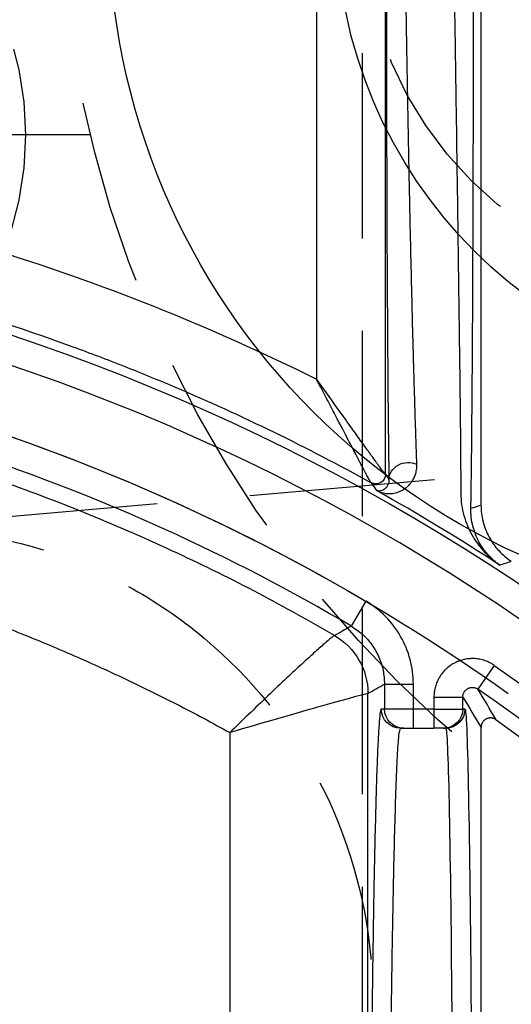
# Model space of a CAD drawing. Extents: x 2651 to 7771, y -1163 to 1075.
# Tile 303 of 490: x 5157 to 5164, y 73 to 86. Entities that reach past the tile are written whole.
import ezdxf

# ---------------------------------------------------------------- set-up
doc = ezdxf.new("R2010")
doc.units = 0
doc.header["$LTSCALE"] = 10
doc.linetypes.add('CENTER', pattern=[2, 1.25, -0.25, 0.25, -0.25])
doc.linetypes.add('HIDDEN', pattern=[0.375, 0.25, -0.125])
doc.layers.get('0').update_dxf_attribs({"linetype": 'CONTINUOUS'})
doc.layers.get('Defpoints').update_dxf_attribs({"linetype": 'CONTINUOUS'})
for name, color, linetype in [('1', 7, 'CONTINUOUS'), ('15', 7, 'CONTINUOUS'), ('97', 7, 'CONTINUOUS'), ('CEN', 1, 'CENTER'), ('COOL', 150, 'HIDDEN'), ('DIM', 3, 'CONTINUOUS'), ('HIDDEN', 6, 'HIDDEN'), ('LAYER_094', 7, 'CONTINUOUS'), ('PART', 7, 'CONTINUOUS')]:
    doc.layers.add(name, color=color, linetype=linetype)
doc.styles.get("Standard").update_dxf_attribs({"font": 'romans.shx'})
doc.dimstyles.new('MM& INCH5', dxfattribs={"dimtxt": 5, "dimasz": 2.5, "dimexe": 1, "dimexo": 0.5, "dimtad": 0, "dimrnd": 1.38778e-17, "dimzin": 9, "dimdsep": 46, "dimtxsty": 'Standard', "dimblk": 'CLOSED', "dimcen": 0, "dimclrd": 3, "dimclre": 3, "dimclrt": 3, "dimazin": 2, "dimtfac": 0.75, "dimtofl": 0, "dimtmove": 0, "dimatfit": 3, "dimfxl": 0, "dimtolj": 1, "dimarcsym": 0})

# ---------------------------------------------------------------- blocks, each defined once
blk = doc.blocks.new('DFSF')
at = {"layer": '1', "color": 252, "linetype": 'Continuous'}
for p, q in [((1248.7, 573.847), (1248.7, 529.453)), ((1250.561, 529.98), (1250.561, 573.333)), ((1247.811, 529.662), (1247.811, 529.921)), ((1248.088, 529.921), (1248.088, 529.662)), ((1247.393, 529.662), (1247.422, 529.662)), ((1247.422, 529.662), (1247.422, 529.5)), ((1247.811, 529.662), (1247.422, 529.662)), ((1247.811, 529.662), (1248.088, 529.662)), ((1247.811, 529.5), (1247.811, 529.662)), ((1248.088, 529.662), (1248.088, 529.325)), ((1248.088, 529.662), (1248.477, 529.662)), ((1248.477, 529.325), (1248.477, 529.662)), ((1248.477, 529.662), (1248.52, 529.662)), ((1247.811, 529.5), (1247.422, 529.5)), ((1246.998, 529.074), (1247.219, 529.393)), ((1248.477, 529.325), (1248.088, 529.325)), ((1248.923, 528.544), (1248.726, 528.209)), ((1248.464, 526.496), (1248.464, 511.492)), ((1249.394, 512.778), (1249.394, 525.21))]:
    blk.add_line(p, q, dxfattribs=at)
at = {"layer": '1', "color": 7, "linetype": 'Continuous'}
for p, q in [((1247.177, 529.912), (1247.177, 573.144)), ((1247.681, 529.921), (1247.652, 529.921)), ((1247.681, 529.921), (1247.811, 529.921)), ((1248.088, 529.921), (1247.811, 529.921)), ((1248.218, 529.921), (1248.088, 529.921)), ((1248.261, 529.921), (1248.218, 529.921)), ((1247.177, 511.076), (1247.177, 526.911))]:
    blk.add_line(p, q, dxfattribs=at)
at = {"layer": '1', "color": 7, "linetype": 'Continuous', "extrusion": (0, 0, -1)}
blk.add_arc((-1262.44, 551.472), 26.62, 305.5251, 346.6816, dxfattribs=at)
at = {"layer": '1', "color": 252, "linetype": 'Continuous', "extrusion": (0, 0, -1)}
for radius, start, end in [(27.205, 304.5825, 346.2604), (28.303, 286.7831, 338.1536), (27.004, 276.1879, 300.5206)]:
    blk.add_arc((-1262.44, 551.472), radius, start, end, dxfattribs=at)
at = {"layer": '1', "color": 252, "linetype": 'Continuous'}
for radius, start, end in [(26.817, 193.7396, 235.4175), (27.914, 201.8464, 253.2169), (26.615, 239.4794, 263.8121), (28.371, 236.8489, 240.7711)]:
    blk.add_arc((1262.44, 551.472), radius, start, end, dxfattribs=at)
at = {"layer": '1', "color": 110, "linetype": 'Continuous', "extrusion": (0, 0, -1)}
blk.add_arc((-1262.44, 551.472), 27.004, 276.1879, 305.3704, dxfattribs=at)
at = {"layer": '1', "color": 252, "linetype": 'Continuous', "extrusion": (0, 0, -1)}
for centre, major_axis, ratio, start_param, end_param in [((1247.393, 542.875), (0, 13.213), 0.008727, 3.141593, 4.712389), ((1348.8, 551.472), (107.789, 0), 0.600007, 2.794964, 2.801727), ((1247.652, 529.662), (0, 0.259), 0.999962, 4.712389, 6.283185), ((1247.681, 529.662), (0, 0.259), 0.999962, 4.712389, 6.283185), ((1248.218, 529.662), (0, 0.259), 0.999914, 0, 1.570796), ((1248.261, 529.662), (0, 0.259), 0.999914, 0, 1.570796), ((1249.607, 529.453), (0.452, -0.786), 0.999886, 1.049295, 2.092298), ((1249.607, 529.453), (0, 0.907), 0.99966, 3.669428, 4.712389), ((1226.737, 551.487), (45.764, -0.01), 0.600117, 1.104326, 1.107656), ((1248.158, 526.565), (0.259, 0.004), 0.884561, 0.01871, 2.055694), ((1348.82, 551.09), (108.524, -0.556), 0.603313, 2.748044, 2.749179), ((1248.593, 526.496), (-0.107, -0.073), 0.99988, 0.597706, 2.674603), ((1248.594, 526.495), (-0.076, -0.105), 0.998393, 0.942086, 3.018091), ((1262.458, 551.472), (29.332, 0), 1, 1.869288, 2.032389)]:
    blk.add_ellipse(centre, major_axis=major_axis, ratio=ratio, start_param=start_param, end_param=end_param, dxfattribs=at)
at = {"layer": '1', "color": 7, "linetype": 'Continuous', "extrusion": (0, 0, -1)}
blk.add_ellipse((1247.652, 542.875), major_axis=(0, 12.954), ratio=0.008901, start_param=3.141593, end_param=4.712389, dxfattribs=at)
at = {"layer": '1', "color": 252, "linetype": 'Continuous'}
for points, knots in [([(1248.434, 542.875), (1248.434, 542.603), (1248.434, 542.057), (1248.433, 541.238), (1248.431, 540.421), (1248.429, 539.608), (1248.425, 538.802), (1248.422, 538.009), (1248.417, 537.231), (1248.412, 536.472), (1248.406, 535.736), (1248.399, 535.028), (1248.392, 534.35), (1248.384, 533.701), (1248.374, 533.065), (1248.364, 532.431), (1248.351, 531.806), (1248.337, 531.216), (1248.32, 530.692), (1248.302, 530.273), (1248.283, 529.979), (1248.269, 529.941), (1248.261, 529.921)], [0, 0, 0, 0, 0.040106, 0.080497, 0.121172, 0.162132, 0.203376, 0.244905, 0.286718, 0.328816, 0.371198, 0.413866, 0.456817, 0.500054, 0.544668, 0.594393, 0.649226, 0.709168, 0.774218, 0.844374, 0.919635, 1, 1, 1, 1]), ([(1248.7, 529.453), (1248.714, 529.453), (1248.96, 529.52), (1249.668, 529.72), (1250.117, 529.85), (1250.561, 529.98)], [0, 0, 0, 0, 0.5, 0.5, 1, 1, 1, 1]), ([(1249.15, 528.67), (1249.155, 528.672), (1249.165, 528.676), (1249.209, 528.712), (1249.284, 528.778), (1249.408, 528.887), (1249.584, 529.048), (1249.801, 529.249), (1250.042, 529.477), (1250.302, 529.729), (1250.476, 529.898), (1250.561, 529.98)], [0, 0, 0, 0, 0.084628, 0.168288, 0.249942, 0.371137, 0.500047, 0.615625, 0.750152, 0.878509, 1, 1, 1, 1]), ([(1246.998, 529.074), (1247.018, 529.06), (1247.058, 529.036), (1247.101, 529.018), (1247.134, 529.006), (1247.146, 529.003), (1247.169, 528.997), (1247.18, 528.994), (1247.215, 528.987), (1247.238, 528.984), (1247.273, 528.982), (1247.29, 528.982), (1247.308, 528.982), (1247.32, 528.983), (1247.326, 528.983), (1247.355, 528.985), (1247.402, 528.992), (1247.446, 529.005), (1247.474, 529.015), (1247.48, 529.017), (1247.491, 529.021), (1247.496, 529.024), (1247.512, 529.031), (1247.523, 529.036), (1247.554, 529.052), (1247.574, 529.064), (1247.602, 529.085), (1247.616, 529.095), (1247.63, 529.107), (1247.639, 529.115), (1247.643, 529.119), (1247.665, 529.139), (1247.696, 529.173), (1247.723, 529.212), (1247.739, 529.237), (1247.742, 529.242), (1247.747, 529.252), (1247.75, 529.257), (1247.758, 529.273), (1247.763, 529.284), (1247.777, 529.316), (1247.785, 529.338), (1247.795, 529.372), (1247.799, 529.389), (1247.802, 529.406), (1247.804, 529.418), (1247.805, 529.424), (1247.809, 529.453), (1247.811, 529.476), (1247.811, 529.5)], [0, 0, 0, 0, 0.0625, 0.125, 0.125, 0.15625, 0.15625, 0.1875, 0.1875, 0.25, 0.25, 0.28125, 0.296875, 0.296875, 0.3125, 0.3125, 0.375, 0.4375, 0.4375, 0.453125, 0.453125, 0.46875, 0.46875, 0.5, 0.5, 0.5625, 0.5625, 0.59375, 0.609375, 0.609375, 0.625, 0.625, 0.6875, 0.75, 0.75, 0.765625, 0.765625, 0.78125, 0.78125, 0.8125, 0.8125, 0.875, 0.875, 0.90625, 0.921875, 0.921875, 0.9375, 0.9375, 1, 1, 1, 1]), ([(1248.088, 529.325), (1248.088, 529.212), (1248.103, 529.101), (1248.16, 528.885), (1248.204, 528.779), (1248.315, 528.586), (1248.384, 528.494), (1248.541, 528.336), (1248.628, 528.267), (1248.726, 528.209)], [0, 0, 0, 0, 0.25, 0.25, 0.5, 0.5, 0.75, 0.75, 1, 1, 1, 1]), ([(1248.923, 528.544), (1248.872, 528.578), (1248.768, 528.648), (1248.643, 528.792), (1248.548, 528.958), (1248.488, 529.139), (1248.481, 529.264), (1248.477, 529.325)], [0, 0, 0, 0, 0.195655, 0.397799, 0.602202, 0.804345, 1, 1, 1, 1]), ([(1248.923, 528.544), (1248.93, 528.548), (1248.936, 528.551), (1248.974, 528.572), (1249.007, 528.59), (1249.076, 528.629), (1249.113, 528.649), (1249.15, 528.67)], [0, 0, 0, 0, 0.083973, 0.083973, 0.509964, 0.509964, 1, 1, 1, 1]), ([(1249.15, 528.67), (1249.488, 528.478), (1250.182, 528.085), (1251.284, 527.542), (1252.466, 527.024), (1253.731, 526.543), (1255.08, 526.11), (1256.512, 525.738), (1258.023, 525.429), (1259.064, 525.297), (1259.595, 525.23)], [0, 0, 0, 0, 0.105146, 0.215965, 0.332456, 0.454619, 0.582455, 0.715964, 0.855145, 1, 1, 1, 1]), ([(1247.313, 526.952), (1247.312, 526.912), (1247.311, 526.849), (1247.31, 526.783), (1247.309, 526.738), (1247.309, 526.715), (1247.307, 526.598), (1247.306, 526.499), (1247.304, 526.291), (1247.302, 526.182), (1247.3, 525.953), (1247.298, 525.715), (1247.296, 525.457), (1247.295, 525.29), (1247.294, 525.24), (1247.294, 525.189), (1247.294, 525.154), (1247.293, 525.137), (1247.293, 525.051), (1247.292, 524.981), (1247.291, 524.769), (1247.29, 524.625), (1247.288, 524.331), (1247.287, 524.032), (1247.285, 523.565), (1247.283, 523.243), (1247.283, 522.998), (1247.282, 522.894), (1247.282, 522.79), (1247.282, 522.748), (1247.282, 522.727), (1247.282, 522.664), (1247.281, 522.454), (1247.28, 522.074), (1247.279, 521.56), (1247.278, 521.041), (1247.278, 520.517), (1247.278, 520.163), (1247.278, 519.986)], [0, 0, 0, 0, 0.03125, 0.046875, 0.046875, 0.0625, 0.0625, 0.125, 0.125, 0.1875, 0.1875, 0.25, 0.3125, 0.3125, 0.328125, 0.335937, 0.335937, 0.34375, 0.34375, 0.375, 0.375, 0.4375, 0.4375, 0.5, 0.5625, 0.625, 0.625, 0.65625, 0.664062, 0.664062, 0.671875, 0.671875, 0.6875, 0.75, 0.8125, 0.875, 0.9375, 1, 1, 1, 1]), ([(1248.452, 519.684), (1248.452, 519.858), (1248.452, 520.033), (1248.451, 520.294), (1248.451, 520.403), (1248.451, 520.511), (1248.451, 520.555), (1248.451, 520.576), (1248.451, 520.641), (1248.451, 520.858), (1248.45, 521.243), (1248.449, 521.749), (1248.448, 522.245), (1248.447, 522.57), (1248.446, 522.812), (1248.446, 522.932), (1248.445, 523.052), (1248.445, 523.111), (1248.445, 523.131), (1248.445, 523.17), (1248.444, 523.348), (1248.443, 523.675), (1248.44, 524.119), (1248.438, 524.402), (1248.437, 524.679), (1248.436, 524.815), (1248.434, 524.979), (1248.434, 525.012), (1248.434, 525.077), (1248.433, 525.11), (1248.433, 525.206), (1248.432, 525.268), (1248.431, 525.453), (1248.428, 525.689), (1248.426, 525.906), (1248.424, 526.112), (1248.422, 526.21), (1248.42, 526.396), (1248.418, 526.483), (1248.417, 526.565)], [0, 0, 0, 0, 0.0625, 0.0625, 0.09375, 0.101562, 0.101562, 0.109375, 0.109375, 0.125, 0.1875, 0.25, 0.3125, 0.375, 0.375, 0.40625, 0.421875, 0.421875, 0.429688, 0.429688, 0.4375, 0.5, 0.5625, 0.625, 0.625, 0.6875, 0.6875, 0.703125, 0.703125, 0.71875, 0.71875, 0.75, 0.75, 0.8125, 0.875, 0.875, 0.9375, 0.9375, 1, 1, 1, 1])]:
    blk.add_open_spline(points, degree=3, knots=knots, dxfattribs=at)
for points, weights in [([(1248.52, 529.662), (1248.622, 529.662), (1248.693, 535.135), (1248.693, 542.875)], [1, 0.804737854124, 0.804737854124, 1]), ([(1259.838, 527.033), (1256.569, 527.388), (1253.435, 528.384), (1250.561, 529.98)], [1, 0.986804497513, 0.986804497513, 1])]:
    blk.add_rational_spline(points, weights, degree=3, dxfattribs=at)
at = {"layer": '1', "color": 7, "linetype": 'Continuous'}
for points, knots in [([(1246.972, 529.807), (1246.977, 529.803), (1246.987, 529.797), (1246.997, 529.792), (1247.005, 529.789), (1247.009, 529.788), (1247.014, 529.787), (1247.023, 529.784), (1247.032, 529.783), (1247.04, 529.783), (1247.044, 529.782), (1247.049, 529.782), (1247.054, 529.783), (1247.061, 529.783), (1247.073, 529.785), (1247.084, 529.788), (1247.092, 529.79), (1247.096, 529.792), (1247.101, 529.794), (1247.109, 529.798), (1247.117, 529.803), (1247.123, 529.807), (1247.127, 529.81), (1247.131, 529.813), (1247.134, 529.816), (1247.14, 529.821), (1247.148, 529.83), (1247.154, 529.839), (1247.159, 529.846), (1247.161, 529.85), (1247.163, 529.855), (1247.167, 529.863), (1247.17, 529.871), (1247.172, 529.879), (1247.173, 529.883), (1247.174, 529.888), (1247.175, 529.893), (1247.176, 529.9), (1247.177, 529.906), (1247.177, 529.912)], [0, 0, 0, 0, 0.0625, 0.125, 0.125, 0.15625, 0.15625, 0.1875, 0.25, 0.25, 0.28125, 0.28125, 0.3125, 0.3125, 0.375, 0.4375, 0.4375, 0.46875, 0.46875, 0.5, 0.5625, 0.5625, 0.59375, 0.59375, 0.625, 0.625, 0.6875, 0.75, 0.75, 0.78125, 0.78125, 0.8125, 0.875, 0.875, 0.90625, 0.90625, 0.9375, 0.9375, 1, 1, 1, 1]), ([(1247.422, 529.5), (1247.422, 529.494), (1247.422, 529.488), (1247.42, 529.48), (1247.42, 529.476), (1247.419, 529.471), (1247.417, 529.462), (1247.414, 529.454), (1247.411, 529.447), (1247.408, 529.443), (1247.406, 529.438), (1247.404, 529.434), (1247.4, 529.428), (1247.393, 529.418), (1247.385, 529.41), (1247.38, 529.404), (1247.376, 529.401), (1247.372, 529.398), (1247.365, 529.393), (1247.358, 529.388), (1247.351, 529.384), (1247.347, 529.382), (1247.342, 529.38), (1247.338, 529.379), (1247.331, 529.376), (1247.32, 529.373), (1247.308, 529.371), (1247.296, 529.37), (1247.29, 529.37), (1247.279, 529.371), (1247.273, 529.372), (1247.261, 529.374), (1247.256, 529.376), (1247.245, 529.38), (1247.234, 529.384), (1247.224, 529.39), (1247.219, 529.393)], [0, 0, 0, 0, 0.0625, 0.0625, 0.09375, 0.09375, 0.125, 0.1875, 0.1875, 0.21875, 0.21875, 0.25, 0.25, 0.3125, 0.375, 0.375, 0.40625, 0.40625, 0.4375, 0.5, 0.5, 0.53125, 0.53125, 0.5625, 0.5625, 0.625, 0.6875, 0.6875, 0.75, 0.75, 0.8125, 0.8125, 0.875, 0.875, 0.9375, 1, 1, 1, 1]), ([(1246.924, 527.72), (1246.927, 527.717), (1246.931, 527.714), (1246.935, 527.712), (1246.939, 527.709), (1246.95, 527.701), (1246.974, 527.683), (1246.994, 527.666), (1247.034, 527.631), (1247.059, 527.607), (1247.088, 527.574), (1247.094, 527.567), (1247.106, 527.554), (1247.122, 527.533), (1247.138, 527.512), (1247.169, 527.468), (1247.207, 527.406), (1247.238, 527.339), (1247.265, 527.269), (1247.277, 527.232), (1247.295, 527.157), (1247.303, 527.118), (1247.312, 527.037), (1247.314, 526.995), (1247.313, 526.952)], [0, 0, 0, 0, 0.007813, 0.007813, 0.015625, 0.03125, 0.0625, 0.125, 0.125, 0.25, 0.25, 0.28125, 0.28125, 0.3125, 0.375, 0.375, 0.5, 0.625, 0.625, 0.75, 0.75, 0.875, 0.875, 1, 1, 1, 1]), ([(1247.449, 526.749), (1247.449, 526.803), (1247.445, 526.855), (1247.43, 526.956), (1247.42, 527.005), (1247.394, 527.099), (1247.378, 527.145), (1247.341, 527.233), (1247.32, 527.276), (1247.274, 527.358), (1247.248, 527.397), (1247.207, 527.453), (1247.186, 527.48), (1247.163, 527.506), (1247.148, 527.524), (1247.14, 527.532), (1247.101, 527.574), (1247.068, 527.606), (1247.016, 527.651), (1246.99, 527.672), (1246.958, 527.696), (1246.941, 527.707), (1246.934, 527.713), (1246.925, 527.719)], [0, 0, 0, 0, 0.125, 0.125, 0.25, 0.25, 0.375, 0.375, 0.5, 0.5, 0.625, 0.625, 0.6875, 0.71875, 0.71875, 0.75, 0.75, 0.875, 0.875, 0.9375, 0.96875, 0.984375, 1, 1, 1, 1]), ([(1247.177, 526.911), (1247.177, 526.949), (1247.172, 527.024), (1247.158, 527.097), (1247.145, 527.151), (1247.139, 527.169), (1247.131, 527.196), (1247.128, 527.205), (1247.122, 527.222), (1247.105, 527.267), (1247.07, 527.343), (1247.031, 527.406), (1247.004, 527.444), (1246.998, 527.452), (1246.987, 527.466), (1246.981, 527.474), (1246.963, 527.496), (1246.951, 527.51), (1246.913, 527.551), (1246.86, 527.603), (1246.8, 527.648), (1246.768, 527.669)], [0, 0, 0, 0, 0.125, 0.25, 0.25, 0.3125, 0.3125, 0.34375, 0.34375, 0.375, 0.5, 0.625, 0.625, 0.65625, 0.65625, 0.6875, 0.6875, 0.75, 0.75, 0.875, 1, 1, 1, 1]), ([(1247.537, 519.986), (1247.534, 520.158), (1247.529, 520.5), (1247.521, 521.007), (1247.514, 521.51), (1247.506, 522.007), (1247.502, 522.335), (1247.499, 522.539), (1247.498, 522.579), (1247.497, 522.64), (1247.497, 522.661), (1247.496, 522.701), (1247.495, 522.802), (1247.494, 522.902), (1247.49, 523.14), (1247.486, 523.453), (1247.48, 523.905), (1247.476, 524.196), (1247.472, 524.482), (1247.47, 524.622), (1247.468, 524.827), (1247.467, 524.895), (1247.465, 524.996), (1247.465, 525.029), (1247.464, 525.095), (1247.462, 525.259), (1247.459, 525.542), (1247.456, 525.774), (1247.454, 525.997), (1247.453, 526.104), (1247.452, 526.307), (1247.451, 526.403), (1247.45, 526.517), (1247.45, 526.54), (1247.45, 526.584), (1247.449, 526.649), (1247.449, 526.71), (1247.449, 526.749)], [0, 0, 0, 0, 0.0625, 0.125, 0.1875, 0.25, 0.3125, 0.3125, 0.328125, 0.328125, 0.335937, 0.335937, 0.34375, 0.375, 0.375, 0.4375, 0.5, 0.5625, 0.5625, 0.625, 0.625, 0.65625, 0.65625, 0.671875, 0.671875, 0.6875, 0.75, 0.8125, 0.8125, 0.875, 0.875, 0.9375, 0.9375, 0.953125, 0.953125, 0.96875, 1, 1, 1, 1]), ([(1248.586, 526.713), (1248.565, 526.723), (1248.544, 526.732), (1248.525, 526.738), (1248.499, 526.745), (1248.486, 526.748), (1248.46, 526.752), (1248.446, 526.754), (1248.405, 526.756), (1248.378, 526.754), (1248.322, 526.744), (1248.294, 526.736), (1248.253, 526.718), (1248.226, 526.705), (1248.2, 526.687), (1248.174, 526.667), (1248.162, 526.656), (1248.138, 526.632), (1248.127, 526.619), (1248.11, 526.597), (1248.105, 526.589), (1248.095, 526.573), (1248.09, 526.565), (1248.076, 526.539), (1248.068, 526.521), (1248.054, 526.481), (1248.049, 526.459), (1248.043, 526.424), (1248.042, 526.412), (1248.04, 526.387), (1248.04, 526.374), (1248.041, 526.36)], [0, 0, 0, 0, 0.0625, 0.125, 0.125, 0.1875, 0.1875, 0.25, 0.25, 0.375, 0.375, 0.5, 0.5, 0.5625, 0.625, 0.625, 0.6875, 0.6875, 0.75, 0.75, 0.78125, 0.78125, 0.8125, 0.8125, 0.875, 0.875, 0.9375, 0.9375, 0.96875, 0.96875, 1, 1, 1, 1]), ([(1248.417, 526.565), (1248.417, 526.57), (1248.417, 526.58), (1248.418, 526.589), (1248.42, 526.602), (1248.421, 526.61), (1248.426, 526.625), (1248.428, 526.632), (1248.434, 526.645), (1248.437, 526.651), (1248.448, 526.667), (1248.455, 526.676), (1248.472, 526.692), (1248.48, 526.698), (1248.497, 526.708), (1248.506, 526.712), (1248.523, 526.718), (1248.531, 526.72), (1248.544, 526.721), (1248.548, 526.721), (1248.556, 526.72), (1248.56, 526.72), (1248.568, 526.719), (1248.572, 526.718), (1248.577, 526.716), (1248.581, 526.715), (1248.586, 526.713)], [0, 0, 0, 0, 0.03125, 0.0625, 0.0625, 0.125, 0.125, 0.1875, 0.1875, 0.25, 0.25, 0.375, 0.375, 0.5, 0.5, 0.625, 0.625, 0.75, 0.75, 0.8125, 0.8125, 0.875, 0.875, 0.9375, 0.9375, 1, 1, 1, 1]), ([(1254.075, 524.303), (1253.605, 524.448), (1253.139, 524.605), (1252.561, 524.816), (1252.446, 524.859), (1252.216, 524.947), (1251.872, 525.08), (1251.531, 525.22), (1250.853, 525.508), (1249.959, 525.916), (1249.088, 526.37), (1248.657, 526.609)], [0, 0, 0, 0, 0.25, 0.25, 0.3125, 0.3125, 0.375, 0.5, 0.5, 0.75, 1, 1, 1, 1]), ([(1248.657, 526.608), (1248.66, 526.605), (1248.663, 526.601), (1248.665, 526.597), (1248.67, 526.59), (1248.672, 526.586), (1248.675, 526.581), (1248.677, 526.577), (1248.683, 526.568), (1248.691, 526.552), (1248.706, 526.525), (1248.718, 526.504), (1248.725, 526.491), (1248.727, 526.487), (1248.73, 526.481), (1248.734, 526.473), (1248.745, 526.452), (1248.755, 526.433), (1248.776, 526.394), (1248.79, 526.367), (1248.813, 526.324), (1248.821, 526.309), (1248.832, 526.287), (1248.836, 526.279), (1248.844, 526.264), (1248.864, 526.226), (1248.885, 526.186), (1248.918, 526.122), (1248.935, 526.09), (1248.969, 526.024), (1248.987, 525.99), (1249.022, 525.922), (1249.04, 525.888), (1249.067, 525.835), (1249.077, 525.818), (1249.095, 525.783), (1249.122, 525.73), (1249.168, 525.641), (1249.224, 525.535), (1249.281, 525.427), (1249.318, 525.355), (1249.347, 525.3), (1249.356, 525.282), (1249.375, 525.246), (1249.385, 525.228), (1249.394, 525.21)], [0, 0, 0, 0, 0.03125, 0.0625, 0.0625, 0.078125, 0.078125, 0.09375, 0.09375, 0.125, 0.15625, 0.1875, 0.1875, 0.195313, 0.195313, 0.203125, 0.21875, 0.25, 0.25, 0.3125, 0.3125, 0.34375, 0.34375, 0.359375, 0.359375, 0.375, 0.4375, 0.4375, 0.5, 0.5, 0.5625, 0.5625, 0.625, 0.625, 0.65625, 0.65625, 0.6875, 0.75, 0.8125, 0.875, 0.9375, 0.9375, 0.96875, 0.96875, 1, 1, 1, 1]), ([(1248.465, 526.495), (1248.469, 526.492), (1248.472, 526.488), (1248.475, 526.485), (1248.48, 526.478), (1248.483, 526.475), (1248.486, 526.47), (1248.489, 526.466), (1248.496, 526.457), (1248.507, 526.443), (1248.526, 526.418), (1248.54, 526.399), (1248.549, 526.386), (1248.552, 526.383), (1248.555, 526.378), (1248.561, 526.37), (1248.575, 526.351), (1248.587, 526.334), (1248.613, 526.298), (1248.631, 526.273), (1248.66, 526.233), (1248.67, 526.219), (1248.684, 526.199), (1248.689, 526.192), (1248.699, 526.178), (1248.725, 526.143), (1248.751, 526.106), (1248.793, 526.048), (1248.814, 526.018), (1248.858, 525.957), (1248.88, 525.926), (1248.924, 525.864), (1248.947, 525.832), (1248.981, 525.784), (1248.993, 525.768), (1249.016, 525.735), (1249.051, 525.687), (1249.109, 525.606), (1249.18, 525.508), (1249.227, 525.442), (1249.275, 525.376), (1249.298, 525.343), (1249.346, 525.276), (1249.37, 525.243), (1249.394, 525.21)], [0, 0, 0, 0, 0.03125, 0.0625, 0.0625, 0.078125, 0.078125, 0.09375, 0.09375, 0.125, 0.15625, 0.1875, 0.1875, 0.195313, 0.195313, 0.203125, 0.21875, 0.25, 0.25, 0.3125, 0.3125, 0.34375, 0.34375, 0.359375, 0.359375, 0.375, 0.4375, 0.4375, 0.5, 0.5, 0.5625, 0.5625, 0.625, 0.625, 0.65625, 0.65625, 0.6875, 0.75, 0.8125, 0.875, 0.875, 0.9375, 0.9375, 1, 1, 1, 1]), ([(1248.041, 526.36), (1248.044, 526.28), (1248.047, 526.195), (1248.053, 526.014), (1248.056, 525.918), (1248.063, 525.717), (1248.069, 525.506), (1248.076, 525.276), (1248.081, 525.096), (1248.083, 525.035), (1248.085, 524.942), (1248.086, 524.91), (1248.088, 524.847), (1248.092, 524.688), (1248.097, 524.523), (1248.103, 524.255), (1248.11, 523.979), (1248.12, 523.549), (1248.127, 523.25), (1248.131, 523.078), (1248.131, 523.059), (1248.132, 523.021), (1248.132, 523.002), (1248.134, 522.944), (1248.136, 522.828), (1248.139, 522.712), (1248.143, 522.478), (1248.15, 522.163), (1248.159, 521.682), (1248.168, 521.193), (1248.174, 520.862), (1248.177, 520.653), (1248.178, 520.611), (1248.179, 520.548), (1248.179, 520.527), (1248.18, 520.485), (1248.182, 520.38), (1248.184, 520.232), (1248.186, 520.106), (1248.187, 520.021), (1248.188, 519.979), (1248.19, 519.853), (1248.191, 519.768), (1248.193, 519.684)], [0, 0, 0, 0, 0.0625, 0.0625, 0.125, 0.125, 0.1875, 0.25, 0.25, 0.28125, 0.28125, 0.296875, 0.296875, 0.3125, 0.375, 0.375, 0.4375, 0.5, 0.5625, 0.5625, 0.570312, 0.570312, 0.578125, 0.578125, 0.59375, 0.625, 0.625, 0.6875, 0.75, 0.8125, 0.875, 0.875, 0.890625, 0.890625, 0.898438, 0.898438, 0.90625, 0.9375, 0.953125, 0.953125, 0.96875, 0.96875, 1, 1, 1, 1])]:
    blk.add_open_spline(points, degree=3, knots=knots, dxfattribs=at)
at = {"layer": '1', "color": 252, "linetype": 'Continuous'}
for points in [[(1246.972, 529.807), (1247.054, 529.667), (1247.137, 529.53), (1247.219, 529.393)], [(1248.7, 529.453), (1248.626, 529.41), (1248.551, 529.368), (1248.477, 529.325)], [(1246.925, 527.719), (1246.873, 527.702), (1246.821, 527.685), (1246.768, 527.669)], [(1248.656, 526.609), (1248.633, 526.644), (1248.61, 526.678), (1248.586, 526.713)]]:
    blk.add_open_spline(points, degree=3, dxfattribs=at)
at = {"layer": '1', "color": 7, "linetype": 'Continuous'}
for points in [[(1248.7, 529.453), (1248.7, 529.453), (1248.7, 529.453), (1248.7, 529.453)], [(1249.15, 528.67), (1249.15, 528.67), (1249.15, 528.67), (1249.15, 528.67)], [(1248.657, 526.609), (1248.657, 526.609), (1248.656, 526.609), (1248.656, 526.609)], [(1248.464, 526.496), (1248.464, 526.496), (1248.464, 526.496), (1248.465, 526.495)]]:
    blk.add_open_spline(points, degree=3, dxfattribs=at)
blk = doc.blocks.new('DFS')
at = {"layer": 'CEN'}
for p, q in [((1206.289, 508.881), (1206.289, 498.405)), ((1201.051, 503.643), (1211.527, 503.643))]:
    blk.add_line(p, q, dxfattribs=at)
at = {"layer": 'HIDDEN'}
for radius in [4.365, 3.57]:
    blk.add_circle((1206.289, 503.643), radius, dxfattribs=at)
at = {"layer": 'PART', "color": 110}
blk.add_circle((1206.289, 503.643), 1.985, dxfattribs=at)
blk = doc.blocks.new('*D82')
at = {"layer": 'Defpoints', "color": 0}
for p in [(5205.684, 387.642), (5075.684, -70.038), (5075.684, -149.784)]:
    blk.add_point(p, dxfattribs=at)
at = {"layer": 'DIM', "color": 3, "lineweight": -2}
blk.add_line((5075.684, -70.538), (5075.684, -149.784), dxfattribs=at)
at = {"layer": 'DIM', "color": 3, "insert": (5075.684, -172.79), "char_height": 5, "attachment_point": 5, "rotation": 90}
blk.add_mtext('\\A1;130 [5.118]', dxfattribs=at)
blk = doc.blocks.new('_Closed')
at = {"color": 0, "linetype": 'ByBlock', "lineweight": -2}
for p, q in [((-1, 0.1667), (0, 0)), ((-1, 0.1667), (-1, -0.1667)), ((0, 0), (-1, -0.1667)), ((0, 0), (-1, 0))]:
    blk.add_line(p, q, dxfattribs=at)
blk = doc.blocks.new('*D83')
at = {"layer": 'Defpoints', "color": 0}
for p in [(5205.684, 387.642), (5008.684, -108.878), (5008.684, -149.784)]:
    blk.add_point(p, dxfattribs=at)
at = {"layer": 'DIM', "color": 3, "lineweight": -2}
blk.add_line((5008.684, -109.378), (5008.684, -149.784), dxfattribs=at)
at = {"layer": 'DIM', "color": 3, "insert": (5008.684, -172.79), "char_height": 5, "attachment_point": 5, "rotation": 90}
blk.add_mtext('\\A1;197 [7.756]', dxfattribs=at)
blk = doc.blocks.new('*D101')
at = {"layer": 'Defpoints', "color": 0}
for p in [(5205.684, 387.642), (4911.365, 55.642), (4930.684, 55.642)]:
    blk.add_point(p, dxfattribs=at)
at = {"layer": 'DIM', "color": 3, "lineweight": -2}
blk.add_line((4930.184, 55.642), (4911.365, 55.642), dxfattribs=at)
at = {"layer": 'DIM', "color": 3, "insert": (4885.621, 55.642), "char_height": 5, "attachment_point": 5}
blk.add_mtext('\\A1;332 [13.071]', dxfattribs=at)
blk = doc.blocks.new('*D102')
at = {"layer": 'Defpoints', "color": 0}
for p in [(5205.684, 387.642), (4911.365, 12.642), (4930.684, 12.642)]:
    blk.add_point(p, dxfattribs=at)
at = {"layer": 'DIM', "color": 3, "lineweight": -2}
blk.add_line((4930.184, 12.642), (4911.365, 12.642), dxfattribs=at)
at = {"layer": 'DIM', "color": 3, "insert": (4885.621, 12.642), "char_height": 5, "attachment_point": 5}
blk.add_mtext('\\A1;375 [14.764]', dxfattribs=at)
blk = doc.blocks.new('*D103')
at = {"layer": 'Defpoints', "color": 0}
for p in [(5205.684, 387.642), (4911.365, -22.358), (4996.156, -22.358)]:
    blk.add_point(p, dxfattribs=at)
at = {"layer": 'DIM', "color": 3, "lineweight": -2}
blk.add_line((4995.656, -22.358), (4911.365, -22.358), dxfattribs=at)
at = {"layer": 'DIM', "color": 3, "insert": (4885.621, -22.358), "char_height": 5, "attachment_point": 5}
blk.add_mtext('\\A1;410 [16.142]', dxfattribs=at)
blk = doc.blocks.new('*D106')
at = {"layer": 'Defpoints', "color": 0}
for p in [(5205.684, 387.642), (4902.515, -82.358), (4982.164, -82.358)]:
    blk.add_point(p, dxfattribs=at)
at = {"layer": 'DIM', "color": 3, "lineweight": -2}
blk.add_line((4981.664, -82.358), (4902.515, -82.358), dxfattribs=at)
at = {"layer": 'DIM', "color": 3, "insert": (4876.771, -82.358), "char_height": 5, "attachment_point": 5}
blk.add_mtext('\\A1;470 [18.504]', dxfattribs=at)
blk = doc.blocks.new('*D107')
at = {"layer": 'Defpoints', "color": 0}
for p in [(5205.684, 387.642), (4911.365, -47.358), (5053.004, -47.358)]:
    blk.add_point(p, dxfattribs=at)
at = {"layer": 'DIM', "color": 3, "lineweight": -2}
blk.add_line((5052.504, -47.358), (4911.365, -47.358), dxfattribs=at)
at = {"layer": 'DIM', "color": 3, "insert": (4885.621, -47.358), "char_height": 5, "attachment_point": 5}
blk.add_mtext('\\A1;435 [17.126]', dxfattribs=at)
blk = doc.blocks.new('*D255')
at = {"layer": 'Defpoints', "color": 0}
for p in [(5205.684, 387.642), (4911.365, 87.642), (4958.184, 87.642)]:
    blk.add_point(p, dxfattribs=at)
at = {"layer": 'DIM', "color": 3, "lineweight": -2}
blk.add_line((4957.684, 87.642), (4911.365, 87.642), dxfattribs=at)
at = {"layer": 'DIM', "color": 3, "insert": (4885.621, 87.642), "char_height": 5, "attachment_point": 5}
blk.add_mtext('\\A1;300 [11.811]', dxfattribs=at)
blk = doc.blocks.new('*D300')
at = {"layer": 'Defpoints', "color": 0}
for p in [(5205.684, 387.642), (5095.684, -137.358), (5095.684, -149.784)]:
    blk.add_point(p, dxfattribs=at)
at = {"layer": 'DIM', "color": 3, "lineweight": -2}
blk.add_line((5095.684, -137.858), (5095.684, -149.784), dxfattribs=at)
at = {"layer": 'DIM', "color": 3, "insert": (5095.684, -172.79), "char_height": 5, "attachment_point": 5, "rotation": 90}
blk.add_mtext('\\A1;110 [4.331]', dxfattribs=at)
blk = doc.blocks.new('A$C069B29F4')
at = {"layer": '15', "color": 254, "linetype": 'HIDDEN'}
blk.add_arc((-32.5, -299.261), 23.6, 180, 270, dxfattribs=at)
at = {"layer": '15', "color": 254, "linetype": 'HIDDEN', "extrusion": (0, 0, -1)}
blk.add_arc((32.5, -299.261), 15.6, 270, 0, dxfattribs=at)
at = {"layer": '15', "color": 7, "linetype": 'HIDDEN'}
blk.add_arc((-43, -309.261), 22, 180, 270, dxfattribs=at)
at = {"layer": '97', "color": 2, "linetype": 'HIDDEN'}
blk.add_line((-16.879, -305.286), (-49.039, -308.1), dxfattribs=at)
blk.add_arc((-43, -309.261), 27, 180, 270, dxfattribs=at)
at = {"layer": '97', "color": 252, "linetype": 'HIDDEN', "extrusion": (0, 0, -1)}
blk.add_arc((43, -309.261), 24, 270, 0, dxfattribs=at)
at = {"layer": '97', "color": 2, "linetype": 'HIDDEN'}
blk.add_open_spline([(-50.768, -308.251), (-49.932, -308.178), (-49.098, -308.271), (-47.907, -308.646), (-47.527, -308.809), (-46.799, -309.208), (-46.45, -309.446), (-45.498, -310.245), (-44.965, -310.91), (-44.201, -312.376), (-43.962, -313.194), (-43.816, -314.844), (-43.907, -315.688), (-44.406, -317.275), (-44.809, -318.013), (-45.885, -319.297), (-46.541, -319.823), (-48.018, -320.593), (-48.825, -320.83), (-49.661, -320.903)], degree=3, knots=[0, 0, 0, 0, 0.125, 0.125, 0.1875, 0.1875, 0.25, 0.25, 0.375, 0.375, 0.5, 0.5, 0.625, 0.625, 0.75, 0.75, 0.875, 0.875, 1, 1, 1, 1], dxfattribs=at)

msp = doc.modelspace()

# ---------------------------------------------------------------- linework, layer by layer
at = {"layer": 'COOL'}
msp.add_lwpolyline([(5161.684, 49.575), (5161.684, 123.642), (5164.684, 125.374), (5167.684, 123.642), (5167.684, 49.575)], dxfattribs=at)
at = {"layer": 'COOL', "linetype": 'Continuous'}
for radius in [9.42, 6.35]:
    msp.add_circle((5167.684, 87.642), radius, dxfattribs=at)
at = {"layer": 'LAYER_094', "color": 6, "linetype": 'HIDDEN'}
msp.add_circle((5166.684, 87.642), 5, dxfattribs=at)

# ---------------------------------------------------------------- block references
at = {"layer": 'DIM'}
msp.add_blockref('A$C069B29F4', (5205.684, 387.642), dxfattribs=at)
at = {"layer": 'DIM', "rotation": 180}
for name, p in [('DFSF', (6410.458, 606.636)), ('DFS', (6359.066, 588.364))]:
    msp.add_blockref(name, p, dxfattribs=at)

# ---------------------------------------------------------------- dimensions: what is measured, and where the dimension line sits
at = {"layer": 'DIM'}
for feature_location, offset, dtype, picture, middle in [((4982.164, -82.358), (-79.649, 0), 0, '*D106', (4876.771, -82.358)), ((4996.156, -22.358), (-84.791, 0), 0, '*D103', (4885.621, -22.358)), ((5053.004, -47.358), (-141.639, 0), 0, '*D107', (4885.621, -47.358)), ((4930.684, 55.642), (-19.319, 0), 0, '*D101', (4885.621, 55.642)), ((4930.684, 12.642), (-19.319, 0), 0, '*D102', (4885.621, 12.642)), ((4958.184, 87.642), (-46.819, 0), 0, '*D255', (4885.621, 87.642)), ((5008.684, -108.878), (0, -40.906), 1, '*D83', (5008.684, -172.79)), ((5075.684, -70.038), (0, -79.746), 1, '*D82', (5075.684, -172.79)), ((5095.684, -137.358), (0, -12.426), 1, '*D300', (5095.684, -172.79))]:
    dim = msp.add_ordinate_dim(feature_location=feature_location, offset=offset, dtype=dtype, origin=(5205.684, 387.642), dimstyle='MM& INCH5', dxfattribs=at)
    dim.commit()
    dim.dimension.update_dxf_attribs({"geometry": picture, "text_midpoint": middle})

doc.saveas('drawing.dxf')
